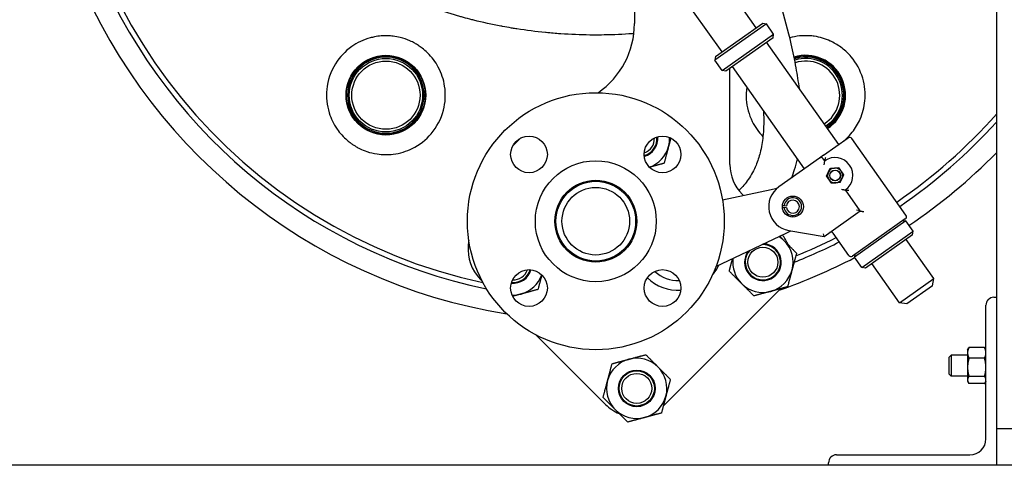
# Model space of a CAD drawing. Header units: inches. Extents: x 24 to 1128, y -69 to 748.
# Tile 539 of 656: x 960 to 984, y 162 to 173. Entities that reach past the tile are written whole.
import ezdxf

# ---------------------------------------------------------------- set-up
doc = ezdxf.new("R2010")
doc.units = ezdxf.units.IN
doc.header["$LTSCALE"] = 32
doc.header["$MEASUREMENT"] = 0
doc.layers.add('Visible (ANSI)', color=7, linetype='Continuous', lineweight=30)

msp = doc.modelspace()

# ---------------------------------------------------------------- linework, layer by layer
at = {"layer": 'Visible (ANSI)'}
for p, q in [((983.57953, 274.54801), (983.57953, 163.10867)), ((974.95566, 174.28285), (974.95566, 172.75206)), ((977.85874, 172.65337), (977.18002, 173.61252)), ((977.04245, 172.07574), (976.36373, 173.03489)), ((978.09892, 172.74676), (976.87447, 171.88031)), ((976.88939, 171.96743), (978.0118, 172.76168)), ((978.0118, 172.76168), (978.09892, 172.74676)), ((978.27221, 172.50187), (978.09892, 172.74676)), ((977.04776, 171.63542), (978.27221, 172.50187)), ((978.25729, 172.41475), (977.13488, 171.62051)), ((978.25729, 172.41475), (978.27221, 172.50187)), ((979.82566, 169.87378), (978.10424, 172.30645)), ((976.88939, 171.96743), (976.87447, 171.88031)), ((977.04776, 171.63542), (976.87447, 171.88031)), ((979.00936, 169.29615), (977.28794, 171.72881)), ((977.13488, 171.62051), (977.04776, 171.63542)), ((977.23066, 169.39376), (977.23066, 171.68828)), ((979.46139, 169.61602), (980.04544, 170.02931)), ((981.42357, 168.18997), (980.13256, 170.01439)), ((979.46139, 169.61602), (979.36649, 169.54886)), ((979.36649, 169.54886), (978.39714, 168.86292)), ((979.48971, 169.48293), (979.45361, 169.53395)), ((978.21506, 168.79526), (977.05313, 168.54781)), ((977.55543, 168.65478), (977.52355, 168.68666)), ((978.3474, 168.82344), (978.21506, 168.79526)), ((980.33306, 168.29114), (979.9807, 168.78908)), ((978.48106, 168.4234), (978.52081, 168.41862)), ((978.52113, 168.36599), (978.48144, 168.36073)), ((978.52081, 168.41862), (978.57439, 168.41218)), ((978.57463, 168.37307), (978.52113, 168.36599)), ((979.47335, 167.68279), (980.33306, 168.29114)), ((980.33306, 168.29114), (980.24594, 168.30605)), ((980.33308, 168.2911), (980.33306, 168.29114)), ((981.40866, 168.10285), (980.15279, 167.21416)), ((981.42031, 168.05306), (980.19587, 167.18661)), ((981.35427, 168.06436), (981.42031, 168.05306)), ((981.5936, 167.80817), (981.42031, 168.05306)), ((976.89739, 166.96559), (978.56617, 167.76175)), ((978.56617, 167.76175), (978.68394, 167.81794)), ((978.63224, 167.8268), (979.47335, 167.68279)), ((979.47335, 167.68279), (979.45839, 167.74876)), ((980.06567, 167.22908), (979.6902, 167.75967)), ((980.36916, 166.94172), (981.5936, 167.80817)), ((981.57868, 167.72105), (980.45628, 166.9268)), ((981.57868, 167.72105), (981.5936, 167.80817)), ((982.08413, 166.68216), (981.42563, 167.61274)), ((980.20717, 167.25265), (980.19587, 167.18661)), ((980.36916, 166.94172), (980.19587, 167.18661)), ((981.26783, 166.10453), (980.60933, 167.03511)), ((980.45628, 166.9268), (980.36916, 166.94172)), ((971.28294, 166.66826), (971.32279, 166.62841)), ((981.26783, 166.10453), (982.08413, 166.68216)), ((982.0543, 166.50792), (982.08413, 166.68216)), ((975.68209, 163.68332), (978.39738, 166.39861)), ((982.0543, 166.50792), (981.44208, 166.0747)), ((981.44208, 166.0747), (981.26783, 166.10453)), ((983.51953, 166.23367), (983.57953, 166.23367)), ((983.57953, 166.23367), (983.57953, 162.23367)), ((983.32953, 162.86367), (983.32953, 166.04367)), ((972.61677, 165.33442), (974.26788, 163.68332)), ((982.89153, 164.98367), (982.91124, 165.01781)), ((982.89153, 164.98367), (982.89153, 164.91039)), ((982.89153, 164.91039), (982.89153, 164.56668)), ((983.29604, 165.03896), (982.92503, 165.03896)), ((983.32953, 164.98367), (983.30982, 165.01781)), ((982.45453, 164.81148), (982.5003, 164.85867)), ((982.45453, 164.40586), (982.45453, 164.81148)), ((982.5003, 164.85867), (982.5003, 164.35867)), ((982.89153, 164.85867), (982.5003, 164.85867)), ((983.29604, 164.78183), (982.92503, 164.78183)), ((982.89153, 164.56668), (982.89153, 164.26496)), ((982.45453, 164.40586), (982.5003, 164.35867)), ((982.89153, 164.35867), (982.5003, 164.35867)), ((982.89153, 164.26496), (982.89153, 164.23367)), ((982.89153, 164.23367), (982.91124, 164.19953)), ((983.29604, 164.35154), (982.92503, 164.35154)), ((983.32953, 164.23367), (983.30982, 164.19953)), ((983.29604, 164.17838), (982.92503, 164.17838)), ((983.57953, 163.10867), (983.95453, 163.10867)), ((979.76953, 162.48367), (982.94953, 162.48367)), ((979.57953, 162.23367), (917.53453, 162.23367)), ((979.57953, 162.23367), (979.57953, 162.29367)), ((983.57953, 162.23367), (979.57953, 162.23367)), ((1001.87453, 162.23367), (983.57953, 162.23367))]:
    msp.add_line(p, q, dxfattribs=at)
for centre, radius in [((969.03453, 171.04617), 0.95), ((969.03453, 171.04617), 0.93437), ((969.03453, 171.04617), 0.875), ((969.03453, 171.04617), 0.8125), ((974.03453, 168.04617), 3.06), ((972.44354, 169.63716), 0.4375), ((975.62552, 169.63716), 0.4375), ((974.03453, 168.04617), 1.44), ((979.73521, 169.136), 0.12795), ((979.73521, 169.136), 0.12575), ((974.03453, 168.04617), 0.975), ((974.03453, 168.04617), 0.95), ((974.03453, 168.04617), 0.805), ((978.72928, 168.39355), 0.25), ((978.01554, 167.07036), 0.3575), ((972.44354, 166.45518), 0.4375), ((975.62552, 166.45518), 0.4375), ((975.01034, 164.06516), 0.43764), ((975.01034, 164.06516), 0.42), ((975.01034, 164.06516), 0.3575)]:
    msp.add_circle(centre, radius, dxfattribs=at)
for centre, radius, start, end in [((974.03453, 179.04617), 12.75, 103.608961, 257.832657), ((974.03453, 179.04617), 13.375, 200.472453, 260.876039), ((974.03453, 179.04617), 12.875, 201.305447, 258.337129), ((972.95566, 172.75206), 2, 304.592698, 0), ((969.03453, 171.04617), 0.9075, 90, 270), ((969.03453, 171.04617), 0.9075, 270, 90), ((979.03453, 171.04617), 0.95, 303.38893, 106.860064), ((979.03453, 171.04617), 0.93437, 303.357224, 106.948168), ((979.03453, 171.04617), 0.9075, 90, 107.109981), ((979.03453, 171.04617), 0.9075, 303.300133, 90), ((979.03453, 171.04617), 0.875, 303.226406, 107.324597), ((979.03453, 171.04617), 0.8125, 303.068033, 107.80486), ((974.03453, 179.04617), 12.75, 304.209033, 318.471623), ((974.03453, 179.04617), 12.875, 304.219473, 317.84733), ((974.97766, 167.10304), 4, 132.959797, 137.040203), ((975.07398, 170.01193), 0.42, 285.893541, 5.715249), ((975.07398, 170.01193), 0.3575, 288.860153, 2.748636), ((975.07398, 170.01193), 0.43764, 285.449377, 6.159412), ((975.07398, 170.01193), 0.719, 345, 2.365047), ((980.08155, 169.97829), 0.0625, 35.284259, 125.284259), ((975.07398, 170.01193), 0.719, 289.243742, 345), ((974.03453, 179.04617), 13.375, 303.909005, 315.53225), ((978.23066, 169.39376), 1, 180, 225), ((979.40259, 169.49784), 0.0625, 35.284259, 125.284259), ((979.73521, 169.136), 0.425, 305.284259, 125.284259), ((979.73521, 169.136), 0.17717, 154.637615, 214.637615), ((979.73521, 169.136), 0.17717, 94.637615, 154.637615), ((979.73521, 169.136), 0.17717, 34.637615, 94.637615), ((979.73521, 169.136), 0.17717, 334.637615, 34.637615), ((979.73521, 169.136), 0.17717, 214.637615, 274.637615), ((979.73521, 169.136), 0.17717, 274.637615, 334.637615), ((978.72928, 168.39355), 0.575, 125.284259, 260.284259), ((978.72928, 168.39355), 0.20996, 187.543354, 173.143344), ((978.72928, 168.39355), 0.156, 187.543354, 173.143344), ((981.37256, 168.15387), 0.0625, 305.284259, 35.284259), ((977.69027, 167.10572), 1, 22.518043, 37.91739), ((979.63919, 167.72357), 0.0625, 35.284259, 125.284259), ((974.97766, 167.10304), 4, 172.93826, 174.791819), ((978.01554, 167.07036), 0.43764, 143.366795, 87.643937), ((978.01554, 167.07036), 0.42, 138.401275, 92.609457), ((978.01554, 167.07036), 0.719, 45, 58.061235), ((978.01554, 167.07036), 0.719, 345, 45), ((974.03453, 179.04617), 12.875, 291.530926, 296.785567), ((974.03453, 179.04617), 12.75, 291.948178, 296.701621), ((971.99005, 167.37536), 1, 174.791819, 225), ((978.01554, 167.07036), 0.719, 172.949496, 225), ((974.03453, 179.04617), 13.375, 289.066187, 297.459138), ((980.11668, 167.26518), 0.0625, 215.284259, 305.284259), ((972.06878, 167.00672), 0.43764, 263.840588, 344.550623), ((972.06878, 167.00672), 0.42, 264.284751, 344.106459), ((972.06878, 167.00672), 0.3575, 267.251364, 341.139847), ((976.00707, 167.46876), 0.8375, 227.453176, 271.290223), ((976.00707, 167.46876), 1.07, 318.934698, 333.995965), ((978.01554, 167.07036), 0.719, 285, 345), ((972.06878, 167.00672), 0.719, 285, 340.756258), ((976.00707, 167.46876), 1.07, 225.933116, 272.810282), ((978.01554, 167.07036), 0.719, 225, 285), ((972.06878, 167.00672), 0.719, 267.634953, 285), ((977.69027, 167.10572), 1, 315, 318.140082), ((983.51953, 166.04367), 0.19, 90, 180), ((975.01034, 164.06516), 0.719, 105, 165), ((975.01034, 164.06516), 0.719, 45, 105), ((975.01034, 164.06516), 0.719, 345, 45), ((975.01034, 164.06516), 0.719, 165, 225), ((975.01034, 164.06516), 0.719, 285, 345), ((974.97498, 164.39043), 1, 225, 247.481957), ((975.01034, 164.06516), 0.719, 225, 285), ((974.97498, 164.39043), 1, 311.859918, 315), ((982.94953, 162.86367), 0.38, 270, 0), ((979.76953, 162.29367), 0.19, 90, 180)]:
    msp.add_arc(centre, radius, start, end, dxfattribs=at)
for points, knots in [([(974.94126, 172.51255), (974.93564, 172.51213), (974.93001, 172.51172), (974.92438, 172.51131), (974.91933, 172.51094), (974.91428, 172.51057), (974.90923, 172.51021), (974.68538, 172.49414), (974.46116, 172.48426), (974.23715, 172.48055), (974.23612, 172.48053), (974.23509, 172.48052), (974.23406, 172.4805), (974.14762, 172.47909), (974.0612, 172.4786), (973.97483, 172.47902), (973.94828, 172.47915), (973.92173, 172.47936), (973.89516, 172.47967), (973.89443, 172.47967), (973.8937, 172.47968), (973.89297, 172.47969), (973.66368, 172.48235), (973.43394, 172.49146), (973.20457, 172.50708), (973.20009, 172.50738), (973.19561, 172.50769), (973.19113, 172.508), (973.07857, 172.51579), (972.9661, 172.52515), (972.85382, 172.53607), (972.84734, 172.5367), (972.84086, 172.53734), (972.83438, 172.53798), (972.6077, 172.5604), (972.38186, 172.58919), (972.1574, 172.62433), (972.1469, 172.62598), (972.1364, 172.62764), (972.1259, 172.62931), (972.09203, 172.6347), (972.0582, 172.64024), (972.0244, 172.64593), (971.95355, 172.65784), (971.88274, 172.67041), (971.812, 172.68363), (971.79969, 172.68593), (971.78739, 172.68825), (971.77508, 172.69059), (971.55907, 172.73168), (971.34374, 172.77889), (971.12996, 172.83223), (971.11414, 172.83617), (971.09834, 172.84015), (971.08255, 172.84416), (971.01524, 172.86126), (970.94809, 172.87896), (970.88113, 172.89727), (970.8521, 172.90521), (970.82312, 172.91325), (970.79416, 172.92142), (970.77667, 172.92635), (970.75918, 172.93133), (970.74171, 172.93634), (970.53758, 172.99496), (970.33536, 173.05922), (970.13569, 173.12907), (970.13194, 173.13038), (970.12819, 173.13169), (970.12444, 173.13301), (970.10734, 173.13901), (970.09025, 173.14506), (970.07316, 173.15115), (969.98632, 173.18211), (969.89972, 173.21423), (969.81344, 173.24749), (969.79104, 173.25612), (969.76867, 173.26484), (969.74632, 173.27362), (969.68588, 173.29739), (969.62561, 173.32172), (969.56555, 173.34661), (969.55328, 173.35169), (969.54102, 173.3568), (969.52877, 173.36193), (969.4034, 173.41444), (969.27895, 173.46939), (969.15567, 173.52675), (969.13078, 173.53833), (969.10594, 173.55001), (969.08115, 173.56179), (968.99443, 173.60299), (968.90831, 173.64539), (968.8229, 173.68896), (968.79686, 173.70225), (968.77088, 173.71564), (968.74497, 173.72914), (968.67241, 173.76696), (968.60038, 173.80563), (968.52894, 173.84513), (968.48205, 173.87106), (968.43541, 173.89735), (968.38904, 173.92399), (968.31996, 173.96367), (968.2512, 174.0043), (968.18285, 174.04585), (968.15448, 174.0631), (968.12619, 174.0805), (968.09797, 174.09806), (968.02308, 174.14466), (967.94872, 174.19239), (967.87496, 174.24122), (967.84597, 174.26041), (967.81707, 174.27978), (967.78828, 174.29931), (967.70996, 174.35244), (967.63239, 174.40682), (967.55567, 174.46242), (967.46489, 174.52821), (967.37531, 174.59571), (967.28711, 174.66485), (967.25771, 174.6879), (967.22847, 174.71112), (967.19938, 174.73453), (967.13511, 174.78625), (967.07162, 174.83885), (967.00903, 174.89225), (966.9796, 174.91736), (966.95037, 174.94265), (966.92133, 174.96811), (966.91047, 174.97763), (966.89963, 174.98719), (966.88882, 174.99677), (966.88528, 174.99991), (966.88174, 175.00305), (966.8782, 175.00619), (966.8338, 175.04567), (966.78971, 175.08571), (966.74596, 175.12632), (966.65815, 175.20782), (966.57174, 175.29156), (966.48705, 175.37743), (966.45816, 175.40672), (966.42947, 175.43626), (966.40099, 175.46604), (966.34752, 175.52196), (966.2948, 175.57872), (966.2429, 175.63629), (966.23152, 175.64892), (966.22017, 175.66159), (966.20887, 175.67429), (966.19245, 175.69274), (966.17612, 175.71128), (966.15988, 175.72989), (966.06882, 175.83424), (965.98052, 175.9411), (965.89536, 176.05019), (965.86948, 176.08334), (965.84388, 176.1167), (965.81859, 176.15026), (965.80676, 176.16595), (965.795, 176.1817), (965.7833, 176.19748), (965.75817, 176.23137), (965.73336, 176.26546), (965.70886, 176.29973), (965.68454, 176.33375), (965.66054, 176.36794), (965.63686, 176.40231), (965.61481, 176.43431), (965.59296, 176.46657), (965.57134, 176.49908), (965.54785, 176.53437), (965.52463, 176.56997), (965.50167, 176.60585), (965.49137, 176.62195), (965.48112, 176.63812), (965.47092, 176.65434), (965.44847, 176.69007), (965.42628, 176.7261), (965.4044, 176.76236), (965.38759, 176.79021), (965.37095, 176.81821), (965.35451, 176.84634), (965.32989, 176.88847), (965.30569, 176.93089), (965.28193, 176.9736), (965.26195, 177.00951), (965.24228, 177.04562), (965.22293, 177.08192), (965.21321, 177.10016), (965.20356, 177.11846), (965.194, 177.1368), (965.17532, 177.17263), (965.15696, 177.20864), (965.13892, 177.24482), (965.11842, 177.28592), (965.09834, 177.32723), (965.07869, 177.36876), (965.06293, 177.40207), (965.04743, 177.43552), (965.03222, 177.4691), (965.01608, 177.50474), (965.00025, 177.54052), (964.98474, 177.57643), (964.97587, 177.59697), (964.96711, 177.61756), (964.95845, 177.63819), (964.94356, 177.67366), (964.92899, 177.70926), (964.91474, 177.74496), (964.88347, 177.82332), (964.85376, 177.90222), (964.82565, 177.98154), (964.81322, 178.0166), (964.80111, 178.05175), (964.78932, 178.08697), (964.78744, 178.09258), (964.78557, 178.0982), (964.7837, 178.10383), (964.77802, 178.12095), (964.7724, 178.13812), (964.76685, 178.15534), (964.75564, 178.19011), (964.7447, 178.22508), (964.73404, 178.26023), (964.70904, 178.34266), (964.68556, 178.4261), (964.66374, 178.51044), (964.66053, 178.52285), (964.65736, 178.53527), (964.65422, 178.54772), (964.64894, 178.56865), (964.64376, 178.58964), (964.63868, 178.61069), (964.63219, 178.6376), (964.62587, 178.6646), (964.61973, 178.69165), (964.61248, 178.72358), (964.60547, 178.75558), (964.59872, 178.78765), (964.56709, 178.93792), (964.54098, 179.08974), (964.52064, 179.24236), (964.51702, 179.2695), (964.51359, 179.29667), (964.51033, 179.32387), (964.48399, 179.54408), (964.46971, 179.76567), (964.46753, 179.98637), (964.46733, 180.00631), (964.46724, 180.02625), (964.46724, 180.04617)], [0.445925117, 0.445925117, 0.445925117, 0.445925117, 0.446243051, 0.446243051, 0.446243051, 0.446528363, 0.446528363, 0.446528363, 0.459174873, 0.459174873, 0.459174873, 0.459233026, 0.459233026, 0.459233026, 0.464113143, 0.464113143, 0.464113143, 0.465613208, 0.465613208, 0.465613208, 0.465654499, 0.465654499, 0.465654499, 0.478602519, 0.478602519, 0.478602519, 0.478855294, 0.478855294, 0.478855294, 0.485209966, 0.485209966, 0.485209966, 0.485576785, 0.485576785, 0.485576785, 0.498408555, 0.498408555, 0.498408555, 0.499008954, 0.499008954, 0.499008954, 0.50094645, 0.50094645, 0.50094645, 0.505007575, 0.505007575, 0.505007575, 0.505714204, 0.505714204, 0.505714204, 0.518120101, 0.518120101, 0.518120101, 0.519037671, 0.519037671, 0.519037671, 0.522947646, 0.522947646, 0.522947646, 0.52464227, 0.52464227, 0.52464227, 0.52566643, 0.52566643, 0.52566643, 0.537633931, 0.537633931, 0.537633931, 0.537858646, 0.537858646, 0.537858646, 0.538884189, 0.538884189, 0.538884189, 0.544096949, 0.544096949, 0.544096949, 0.545450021, 0.545450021, 0.545450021, 0.549108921, 0.549108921, 0.549108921, 0.549856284, 0.549856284, 0.549856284, 0.557503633, 0.557503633, 0.557503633, 0.559047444, 0.559047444, 0.559047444, 0.564448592, 0.564448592, 0.564448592, 0.566095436, 0.566095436, 0.566095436, 0.570707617, 0.570707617, 0.570707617, 0.573735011, 0.573735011, 0.573735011, 0.578244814, 0.578244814, 0.578244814, 0.580115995, 0.580115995, 0.580115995, 0.585081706, 0.585081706, 0.585081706, 0.587033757, 0.587033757, 0.587033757, 0.59234267, 0.59234267, 0.59234267, 0.598624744, 0.598624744, 0.598624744, 0.600718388, 0.600718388, 0.600718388, 0.605344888, 0.605344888, 0.605344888, 0.607520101, 0.607520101, 0.607520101, 0.608334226, 0.608334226, 0.608334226, 0.608601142, 0.608601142, 0.608601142, 0.611951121, 0.611951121, 0.611951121, 0.618675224, 0.618675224, 0.618675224, 0.620969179, 0.620969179, 0.620969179, 0.625275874, 0.625275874, 0.625275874, 0.626220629, 0.626220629, 0.626220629, 0.627592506, 0.627592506, 0.627592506, 0.635284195, 0.635284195, 0.635284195, 0.637621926, 0.637621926, 0.637621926, 0.638715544, 0.638715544, 0.638715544, 0.641064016, 0.641064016, 0.641064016, 0.643394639, 0.643394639, 0.643394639, 0.645564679, 0.645564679, 0.645564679, 0.647920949, 0.647920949, 0.647920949, 0.648978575, 0.648978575, 0.648978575, 0.651308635, 0.651308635, 0.651308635, 0.653098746, 0.653098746, 0.653098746, 0.655778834, 0.655778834, 0.655778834, 0.658031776, 0.658031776, 0.658031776, 0.659164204, 0.659164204, 0.659164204, 0.661376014, 0.661376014, 0.661376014, 0.663888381, 0.663888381, 0.663888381, 0.665904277, 0.665904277, 0.665904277, 0.668044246, 0.668044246, 0.668044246, 0.669268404, 0.669268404, 0.669268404, 0.671373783, 0.671373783, 0.671373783, 0.675994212, 0.675994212, 0.675994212, 0.678036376, 0.678036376, 0.678036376, 0.678362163, 0.678362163, 0.678362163, 0.679354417, 0.679354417, 0.679354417, 0.681358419, 0.681358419, 0.681358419, 0.686058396, 0.686058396, 0.686058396, 0.686749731, 0.686749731, 0.686749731, 0.687912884, 0.687912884, 0.687912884, 0.689400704, 0.689400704, 0.689400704, 0.691156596, 0.691156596, 0.691156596, 0.699384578, 0.699384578, 0.699384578, 0.70084809, 0.70084809, 0.70084809, 0.712699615, 0.712699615, 0.712699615, 0.713770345, 0.713770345, 0.713770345, 0.713770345]), ([(978.88497, 171.20314), (978.86455, 171.36827), (978.83886, 171.53257), (978.80927, 171.696), (978.77462, 171.88734), (978.7346, 172.07751), (978.61729, 172.58247), (978.5331, 172.89539), (978.30195, 173.68683), (978.14593, 174.16239), (977.80517, 175.1457), (977.6189, 175.65294), (977.19246, 176.78209), (976.9498, 177.40299), (976.68116, 178.08128), (976.65793, 178.13988), (976.63466, 178.19847)], [12.01822038, 12.01822038, 12.01822038, 12.01822038, 13.27601056, 13.27601056, 13.27601056, 14.7487208, 14.7487208, 17.20844318, 17.20844318, 21.01374034, 21.01374034, 25.12685102, 25.12685102, 30.20415586, 30.20415586, 30.68434538, 30.68434538, 30.68434538, 30.68434538]), ([(968.7625, 172.4352), (968.72835, 172.42851), (968.69457, 172.42058), (968.49954, 172.36726), (968.35056, 172.29572), (968.06209, 172.09246), (967.93187, 171.95288), (967.71827, 171.61031), (967.64709, 171.40126), (967.60785, 170.99998), (967.62564, 170.80965), (967.72508, 170.49082), (967.78772, 170.36008), (967.93907, 170.14221), (968.01889, 170.0529), (968.14156, 169.94724), (968.1735, 169.92203), (968.22718, 169.88332), (968.24818, 169.86902), (968.28917, 169.84268), (968.30908, 169.83058), (968.35551, 169.8039), (968.38219, 169.78969), (968.46616, 169.74834), (968.52452, 169.72435), (968.66278, 169.67792), (968.74279, 169.65878), (968.95387, 169.62687), (969.08384, 169.62599), (969.37057, 169.66163), (969.52375, 169.7089), (969.83641, 169.86389), (969.98886, 169.98364), (970.2489, 170.28914), (970.34986, 170.4803), (970.45163, 170.87158), (970.46346, 171.06536), (970.40979, 171.41642), (970.35933, 171.57102), (970.2148, 171.83997), (970.12936, 171.95473), (969.98602, 172.0956), (969.94288, 172.13317), (969.86842, 172.19045), (969.83849, 172.21167), (969.77961, 172.25007), (969.75083, 172.26741), (969.68423, 172.30439), (969.6461, 172.32335), (969.53239, 172.37366), (969.45517, 172.40007), (969.31963, 172.43381), (969.26231, 172.44433), (969.20485, 172.4513)], [0.86335203, 0.86335203, 0.86335203, 0.86335203, 1.14491927, 1.14491927, 2.51064076, 2.51064076, 4.14557022, 4.14557022, 6.05940486, 6.05940486, 7.6794995, 7.6794995, 8.85307641, 8.85307641, 9.78494384, 9.78494384, 10.09656497, 10.09656497, 10.29056056, 10.29056056, 10.46838299, 10.46838299, 10.69928088, 10.69928088, 11.18444846, 11.18444846, 11.82805016, 11.82805016, 12.87879798, 12.87879798, 14.23269861, 14.23269861, 15.91544114, 15.91544114, 17.77560371, 17.77560371, 19.38779699, 19.38779699, 20.68269143, 20.68269143, 21.78692329, 21.78692329, 22.22425567, 22.22425567, 22.50412486, 22.50412486, 22.76025152, 22.76025152, 23.08514396, 23.08514396, 23.71046915, 23.71046915, 24.16231234, 24.16231234, 24.16231234, 24.16231234]), ([(969.20485, 172.4513), (969.16501, 172.45613), (969.1251, 172.45925), (969.08525, 172.46068), (968.97545, 172.46461), (968.86722, 172.45571), (968.7625, 172.4352)], [24.16231234, 24.16231234, 24.16231234, 24.16231234, 24.47569364, 24.47569364, 24.47569364, 25.33904567, 25.33904567, 25.33904567, 25.33904567]), ([(979.23965, 172.44888), (979.20098, 172.45454), (979.16185, 172.45862), (978.96747, 172.47069), (978.80977, 172.45494), (978.656, 172.41233)], [1.09419708, 1.09419708, 1.09419708, 1.09419708, 1.40937684, 1.40937684, 2.64439541, 2.64439541, 2.64439541, 2.64439541]), ([(979.65079, 172.32284), (979.64125, 172.32745), (979.63165, 172.33195), (979.62198, 172.33635), (979.50244, 172.39079), (979.37387, 172.42927), (979.23965, 172.44888)], [24.48771332, 24.48771332, 24.48771332, 24.48771332, 24.57621302, 24.57621302, 24.57621302, 25.6704101, 25.6704101, 25.6704101, 25.6704101]), ([(979.93411, 169.95053), (979.96027, 169.97201), (979.98559, 169.99436), (980.05857, 170.06358), (980.10335, 170.11256), (980.22194, 170.26174), (980.2847, 170.36717), (980.39455, 170.61754), (980.43157, 170.76424), (980.46342, 171.09496), (980.44458, 171.2789), (980.33735, 171.63758), (980.24417, 171.81098), (980.05351, 172.03673), (979.98098, 172.10644), (979.82395, 172.22765), (979.74032, 172.27963), (979.65079, 172.32284)], [16.44440604, 16.44440604, 16.44440604, 16.44440604, 16.70487476, 16.70487476, 17.22222007, 17.22222007, 18.2055262, 18.2055262, 19.47211713, 19.47211713, 21.07467906, 21.07467906, 22.78892133, 22.78892133, 23.65688849, 23.65688849, 24.48771332, 24.48771332, 24.48771332, 24.48771332]), ([(977.63081, 171.24427), (977.61676, 171.14471), (977.61351, 171.04508), (977.63339, 170.76128), (977.68256, 170.58356), (977.82747, 170.28777), (977.91403, 170.16519), (978.01732, 170.05878)], [6.92888857, 6.92888857, 6.92888857, 6.92888857, 7.75741211, 7.75741211, 9.32854867, 9.32854867, 10.64236072, 10.64236072, 10.64236072, 10.64236072]), ([(978.02892, 170.68169), (978.03154, 170.63276), (978.03345, 170.58382), (978.03825, 170.37712), (978.03381, 170.21943), (978.00445, 169.93314), (977.98299, 169.80405), (977.92521, 169.57583), (977.89245, 169.47571), (977.80227, 169.2604), (977.7408, 169.14707), (977.60253, 168.94574), (977.52787, 168.85645), (977.44622, 168.77357)], [28.19989482, 28.19989482, 28.19989482, 28.19989482, 28.57787696, 28.57787696, 29.79697559, 29.79697559, 30.8144847, 30.8144847, 31.63890101, 31.63890101, 32.64992754, 32.64992754, 33.56228101, 33.56228101, 33.56228101, 33.56228101]), ([(978.70115, 169.07807), (978.7272, 169.14346), (978.75086, 169.20976), (978.799, 169.36119), (978.82211, 169.44671), (978.84178, 169.53295)], [6.62235745, 6.62235745, 6.62235745, 6.62235745, 7.14704919, 7.14704919, 7.80831713, 7.80831713, 7.80831713, 7.80831713]), ([(979.47793, 169.39138), (979.47794, 169.39149), (979.47795, 169.3916), (979.47881, 169.40188), (979.47983, 169.41211), (979.48201, 169.4311), (979.48316, 169.44005), (979.4854, 169.45604), (979.4865, 169.46325), (979.48814, 169.47357), (979.48874, 169.47721), (979.48951, 169.48179), (979.48971, 169.48293), (979.48971, 169.48293)], [-0.000858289, -0.000858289, -0.000858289, -0.000858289, 0, 0, 0.077760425, 0.077760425, 0.1495995, 0.1495995, 0.217375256, 0.217375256, 0.268513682, 0.268513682, 0.313545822, 0.313545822, 0.313545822, 0.313545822]), ([(979.50339, 169.56424), (979.50337, 169.56415), (979.50334, 169.56405), (979.50033, 169.55036), (979.49767, 169.53661), (979.49398, 169.5154), (979.49266, 169.50707), (979.49093, 169.49512), (979.49036, 169.49081), (979.48972, 169.48519), (979.48959, 169.48357), (979.48966, 169.48303), (979.48967, 169.48298), (979.48969, 169.48296)], [-0.290201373, -0.290201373, -0.290201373, -0.290201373, -0.289475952, -0.289475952, -0.184412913, -0.184412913, -0.110285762, -0.110285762, -0.056535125, -0.056535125, -0.01158385, -0.01158385, -0.005559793, -0.005559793, -0.005559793, -0.005559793]), ([(979.89044, 168.80842), (979.89055, 168.8084), (979.89066, 168.80837), (979.90064, 168.80576), (979.91063, 168.80332), (979.92926, 168.79905), (979.93808, 168.79716), (979.95391, 168.79396), (979.96107, 168.79259), (979.97135, 168.79071), (979.97498, 168.79007), (979.97956, 168.78927), (979.9807, 168.78908), (979.9807, 168.78908)], [-0.627949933, -0.627949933, -0.627949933, -0.627949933, -0.627091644, -0.627091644, -0.549331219, -0.549331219, -0.477492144, -0.477492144, -0.409716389, -0.409716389, -0.358577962, -0.358577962, -0.313545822, -0.313545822, -0.313545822, -0.313545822]), ([(980.06193, 168.77492), (980.06184, 168.77493), (980.06174, 168.77494), (980.05318, 168.776), (980.04473, 168.77717), (980.02867, 168.77961), (980.02094, 168.78089), (980.00619, 168.7835), (979.99912, 168.78485), (979.9892, 168.78688), (979.98575, 168.78763), (979.98178, 168.78861), (979.98082, 168.7889), (979.98072, 168.78905)], [-0.000733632, -0.000733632, -0.000733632, -0.000733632, 0, 0, 0.06511157, 0.06511157, 0.128764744, 0.128764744, 0.196958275, 0.196958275, 0.247743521, 0.247743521, 0.286887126, 0.286887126, 0.286887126, 0.286887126]), ([(980.33308, 168.2911), (980.3332, 168.29094), (980.33445, 168.29058), (980.33927, 168.28942), (980.34307, 168.28859), (980.35382, 168.2863), (980.36138, 168.28473), (980.3765, 168.28163), (980.38404, 168.2801), (980.39974, 168.27696), (980.40803, 168.27534), (980.41641, 168.27373), (980.41651, 168.27372), (980.41661, 168.2737)], [-0.293634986, -0.293634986, -0.293634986, -0.293634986, -0.248683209, -0.248683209, -0.196637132, -0.196637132, -0.1260416, -0.1260416, -0.064320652, -0.064320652, 0, 0, 0.000780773, 0.000780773, 0.000780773, 0.000780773])]:
    msp.add_open_spline(points, degree=3, knots=knots, dxfattribs=at)
for points, weights in [([(975.82259, 170.02776), (975.79499, 169.92475), (975.76848, 169.82584)], [1.01893980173, 1.0198224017, 1]), ([(975.76848, 169.82584), (975.71862, 169.63974), (975.66104, 169.42487)], [1, 1.0379548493, 1]), ([(975.66104, 169.42487), (975.47452, 169.37489), (975.31253, 169.33148)], [1, 1.03278175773, 1.00893604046]), ([(979.5313, 169.11946), (979.55478, 169.16899), (979.57512, 169.21189)], [1, 1.0379548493, 1]), ([(979.57512, 169.21189), (979.59545, 169.25479), (979.61893, 169.30432)], [1, 1.0379548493, 1]), ([(979.61893, 169.30432), (979.67357, 169.30875), (979.72088, 169.31259)], [1, 1.0379548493, 1]), ([(979.72088, 169.31259), (979.7682, 169.31643), (979.82283, 169.32086)], [1, 1.0379548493, 1]), ([(979.82283, 169.32086), (979.85399, 169.27576), (979.88097, 169.2367)], [1, 1.0379548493, 1]), ([(979.88097, 169.2367), (979.90795, 169.19764), (979.93911, 169.15254)], [1, 1.0379548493, 1]), ([(979.93911, 169.15254), (979.91563, 169.10301), (979.89529, 169.06011)], [1, 1.0379548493, 1]), ([(979.58944, 169.0353), (979.56246, 169.07436), (979.5313, 169.11946)], [1, 1.0379548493, 1]), ([(979.64758, 168.95115), (979.61642, 168.99625), (979.58944, 169.0353)], [1, 1.0379548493, 1]), ([(979.74953, 168.95942), (979.70221, 168.95558), (979.64758, 168.95115)], [1, 1.0379548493, 1]), ([(979.85148, 168.96769), (979.79685, 168.96326), (979.74953, 168.95942)], [1, 1.0379548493, 1]), ([(979.89529, 169.06011), (979.87496, 169.01722), (979.85148, 168.96769)], [1, 1.0379548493, 1]), ([(978.41371, 167.68901), (978.46947, 167.63326), (978.52395, 167.57877)], [1.01807659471, 1.01484276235, 1]), ([(978.52395, 167.57877), (978.66018, 167.44254), (978.81748, 167.28524)], [1, 1.0379548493, 1]), ([(978.81748, 167.28524), (978.75991, 167.07036), (978.71004, 166.88427)], [1, 1.0379548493, 1]), ([(977.2136, 166.85548), (977.25636, 167.01504), (977.29378, 167.1547)], [1, 1.02791102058, 1.01477194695]), ([(977.50713, 166.56195), (977.37091, 166.69818), (977.2136, 166.85548)], [1, 1.0379548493, 1]), ([(978.71004, 166.88427), (978.66018, 166.69818), (978.60261, 166.4833)], [1, 1.0379548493, 1]), ([(972.74922, 166.76818), (972.70582, 166.60618), (972.65584, 166.41966)], [1.00893604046, 1.03278175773, 1]), ([(977.80066, 166.26842), (977.64336, 166.42572), (977.50713, 166.56195)], [1, 1.0379548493, 1]), ([(972.25487, 166.31222), (972.15595, 166.28572), (972.05294, 166.25812)], [1, 1.0198224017, 1.01893980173]), ([(972.65584, 166.41966), (972.44096, 166.36208), (972.25487, 166.31222)], [1, 1.0379548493, 1]), ([(978.20163, 166.37586), (978.01554, 166.326), (977.80066, 166.26842)], [1, 1.0379548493, 1]), ([(978.60261, 166.4833), (978.38773, 166.42572), (978.20163, 166.37586)], [1, 1.0379548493, 1]), ([(982.92503, 165.03896), (982.89153, 164.97006), (982.89153, 164.91039)], [1, 1.0379548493, 1]), ([(982.89153, 164.91039), (982.89153, 164.85072), (982.92503, 164.78183)], [1, 1.0379548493, 1]), ([(982.91124, 165.01781), (982.91717, 165.02808), (982.92503, 165.03896)], [1.01335315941, 1.00864620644, 1]), ([(983.32953, 164.91039), (983.32953, 164.97006), (983.29604, 165.03896)], [1, 1.0379548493, 1]), ([(983.29604, 165.03896), (983.30389, 165.02808), (983.30982, 165.01781)], [1, 1.00864620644, 1.01335315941]), ([(983.29604, 164.78183), (983.32953, 164.85072), (983.32953, 164.91039)], [1, 1.0379548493, 1]), ([(974.42328, 164.65222), (974.63816, 164.7098), (974.82425, 164.75966)], [1, 1.0379548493, 1]), ([(974.82425, 164.75966), (975.01034, 164.80952), (975.22522, 164.8671)], [1, 1.0379548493, 1]), ([(975.22522, 164.8671), (975.38252, 164.7098), (975.51875, 164.57357)], [1, 1.0379548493, 1]), ([(982.92503, 164.78183), (982.89153, 164.66653), (982.89153, 164.56668)], [1, 1.0379548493, 1]), ([(983.32953, 164.56668), (983.32953, 164.66653), (983.29604, 164.78183)], [1, 1.0379548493, 1]), ([(974.31584, 164.25125), (974.3657, 164.43734), (974.42328, 164.65222)], [1, 1.0379548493, 1]), ([(975.51875, 164.57357), (975.65498, 164.43734), (975.81228, 164.28004)], [1, 1.0379548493, 1]), ([(982.89153, 164.56668), (982.89153, 164.46683), (982.92503, 164.35154)], [1, 1.0379548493, 1]), ([(983.29604, 164.35154), (983.32953, 164.46683), (983.32953, 164.56668)], [1, 1.0379548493, 1]), ([(974.2084, 163.85028), (974.26598, 164.06516), (974.31584, 164.25125)], [1, 1.0379548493, 1]), ([(975.81228, 164.28004), (975.7547, 164.06516), (975.70484, 163.87907)], [1, 1.0379548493, 1]), ([(982.92503, 164.35154), (982.89153, 164.30514), (982.89153, 164.26496)], [1, 1.0379548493, 1]), ([(982.89153, 164.26496), (982.89153, 164.22478), (982.92503, 164.17838)], [1, 1.0379548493, 1]), ([(983.32953, 164.26496), (983.32953, 164.30514), (983.29604, 164.35154)], [1, 1.0379548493, 1]), ([(983.29604, 164.17838), (983.32953, 164.22478), (983.32953, 164.26496)], [1, 1.0379548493, 1]), ([(974.50193, 163.55675), (974.3657, 163.69298), (974.2084, 163.85028)], [1, 1.0379548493, 1]), ([(975.70484, 163.87907), (975.65498, 163.69298), (975.5974, 163.4781)], [1, 1.0379548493, 1]), ([(974.79546, 163.26322), (974.63816, 163.42052), (974.50193, 163.55675)], [1, 1.0379548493, 1]), ([(975.19643, 163.37066), (975.01034, 163.32079), (974.79546, 163.26322)], [1, 1.0379548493, 1]), ([(975.5974, 163.4781), (975.38252, 163.42052), (975.19643, 163.37066)], [1, 1.0379548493, 1])]:
    msp.add_rational_spline(points, weights, degree=2, dxfattribs=at)

doc.saveas('drawing.dxf')
